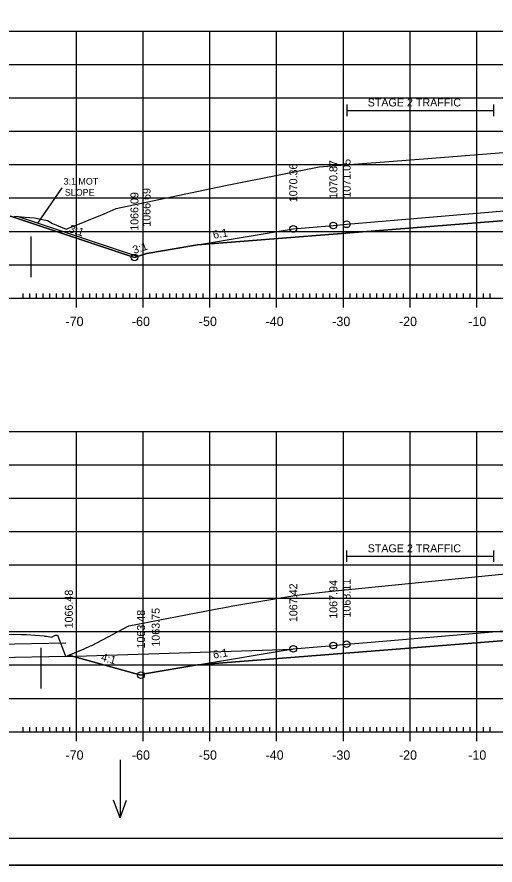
# Model space of a CAD drawing. Extents: x 1322838 to 1324533, y 339903 to 351025.
# Drawn here: x 1323624.8 to 1323696.5, y 348038.5 to 348165.7 of the extents above; entities that cross this region are included whole.
import ezdxf

# ---------------------------------------------------------------- set-up
doc = ezdxf.new("R2010")
doc.units = 0
for name, color, linetype in [('R_Alt Surface', 7, 'Continuous'), ('R_Axis', 7, 'Continuous'), ('R_Axis Annot', 7, 'Continuous'), ('R_Border', 7, 'Continuous'), ('R_Exist Surface', 7, 'Continuous'), ('R_Fin Surface', 7, 'Continuous'), ('R_Fin Surface Annot', 7, 'Continuous'), ('R_Grid', 7, 'Continuous'), ('R_MOT', 7, 'Continuous'), ('R_No Plot', 7, 'Continuous'), ('R_Water', 7, 'Continuous'), ('R_Water Annot', 7, 'Continuous')]:
    doc.layers.add(name, color=color, linetype=linetype)

msp = doc.modelspace()

# ---------------------------------------------------------------- linework, layer by layer
at = {"layer": 'R_Alt Surface'}
for points in [[(1323651.84, 348131.49), (1323672.22, 348133.11), (1323703.72, 348135.61), (1323735.22, 348138.53), (1323754.04, 348138.2)], [(1323651.84, 348068.55), (1323672.22, 348070.17), (1323703.72, 348072.67), (1323735.22, 348075.59), (1323754.04, 348075.26)]]:
    msp.add_lwpolyline(points, dxfattribs=at)
at = {"layer": 'R_Axis'}
for p, q in [((1323633.72, 348122.13), (1323633.72, 348124.93)), ((1323643.72, 348122.13), (1323643.72, 348124.93)), ((1323653.72, 348122.13), (1323653.72, 348124.93)), ((1323663.72, 348122.13), (1323663.72, 348124.93)), ((1323673.72, 348122.13), (1323673.72, 348124.93)), ((1323683.72, 348122.13), (1323683.72, 348124.93)), ((1323693.72, 348122.13), (1323693.72, 348124.93)), ((1323563.72, 348123.53), (1323843.72, 348123.53)), ((1323625.72, 348123.53), (1323625.72, 348124.23)), ((1323626.72, 348123.53), (1323626.72, 348124.23)), ((1323627.72, 348123.53), (1323627.72, 348124.23)), ((1323628.72, 348123.53), (1323628.72, 348124.23)), ((1323629.72, 348123.53), (1323629.72, 348124.23)), ((1323630.72, 348123.53), (1323630.72, 348124.23)), ((1323631.72, 348123.53), (1323631.72, 348124.23)), ((1323632.72, 348123.53), (1323632.72, 348124.23)), ((1323634.72, 348123.53), (1323634.72, 348124.23)), ((1323635.72, 348123.53), (1323635.72, 348124.23)), ((1323636.72, 348123.53), (1323636.72, 348124.23)), ((1323637.72, 348123.53), (1323637.72, 348124.23)), ((1323638.72, 348123.53), (1323638.72, 348124.23)), ((1323639.72, 348123.53), (1323639.72, 348124.23)), ((1323640.72, 348123.53), (1323640.72, 348124.23)), ((1323641.72, 348123.53), (1323641.72, 348124.23)), ((1323642.72, 348123.53), (1323642.72, 348124.23)), ((1323644.72, 348123.53), (1323644.72, 348124.23)), ((1323645.72, 348123.53), (1323645.72, 348124.23)), ((1323646.72, 348123.53), (1323646.72, 348124.23)), ((1323647.72, 348123.53), (1323647.72, 348124.23)), ((1323648.72, 348123.53), (1323648.72, 348124.23)), ((1323649.72, 348123.53), (1323649.72, 348124.23)), ((1323650.72, 348123.53), (1323650.72, 348124.23)), ((1323651.72, 348123.53), (1323651.72, 348124.23)), ((1323652.72, 348123.53), (1323652.72, 348124.23)), ((1323654.72, 348123.53), (1323654.72, 348124.23)), ((1323655.72, 348123.53), (1323655.72, 348124.23)), ((1323656.72, 348123.53), (1323656.72, 348124.23)), ((1323657.72, 348123.53), (1323657.72, 348124.23)), ((1323658.72, 348123.53), (1323658.72, 348124.23)), ((1323659.72, 348123.53), (1323659.72, 348124.23)), ((1323660.72, 348123.53), (1323660.72, 348124.23)), ((1323661.72, 348123.53), (1323661.72, 348124.23)), ((1323662.72, 348123.53), (1323662.72, 348124.23)), ((1323664.72, 348123.53), (1323664.72, 348124.23)), ((1323665.72, 348123.53), (1323665.72, 348124.23)), ((1323666.72, 348123.53), (1323666.72, 348124.23)), ((1323667.72, 348123.53), (1323667.72, 348124.23)), ((1323668.72, 348123.53), (1323668.72, 348124.23)), ((1323669.72, 348123.53), (1323669.72, 348124.23)), ((1323670.72, 348123.53), (1323670.72, 348124.23)), ((1323671.72, 348123.53), (1323671.72, 348124.23)), ((1323672.72, 348123.53), (1323672.72, 348124.23)), ((1323674.72, 348123.53), (1323674.72, 348124.23)), ((1323675.72, 348123.53), (1323675.72, 348124.23)), ((1323676.72, 348123.53), (1323676.72, 348124.23)), ((1323677.72, 348123.53), (1323677.72, 348124.23)), ((1323678.72, 348123.53), (1323678.72, 348124.23)), ((1323679.72, 348123.53), (1323679.72, 348124.23)), ((1323680.72, 348123.53), (1323680.72, 348124.23)), ((1323681.72, 348123.53), (1323681.72, 348124.23)), ((1323682.72, 348123.53), (1323682.72, 348124.23)), ((1323684.72, 348123.53), (1323684.72, 348124.23)), ((1323685.72, 348123.53), (1323685.72, 348124.23)), ((1323686.72, 348123.53), (1323686.72, 348124.23)), ((1323687.72, 348123.53), (1323687.72, 348124.23)), ((1323688.72, 348123.53), (1323688.72, 348124.23)), ((1323689.72, 348123.53), (1323689.72, 348124.23)), ((1323690.72, 348123.53), (1323690.72, 348124.23)), ((1323691.72, 348123.53), (1323691.72, 348124.23)), ((1323692.72, 348123.53), (1323692.72, 348124.23)), ((1323694.72, 348123.53), (1323694.72, 348124.23)), ((1323695.72, 348123.53), (1323695.72, 348124.23)), ((1323633.72, 348057.13), (1323633.72, 348059.93)), ((1323643.72, 348057.13), (1323643.72, 348059.93)), ((1323653.72, 348057.13), (1323653.72, 348059.93)), ((1323663.72, 348057.13), (1323663.72, 348059.93)), ((1323673.72, 348057.13), (1323673.72, 348059.93)), ((1323683.72, 348057.13), (1323683.72, 348059.93)), ((1323693.72, 348057.13), (1323693.72, 348059.93)), ((1323563.72, 348058.53), (1323843.72, 348058.53)), ((1323625.72, 348058.53), (1323625.72, 348059.23)), ((1323626.72, 348058.53), (1323626.72, 348059.23)), ((1323627.72, 348058.53), (1323627.72, 348059.23)), ((1323628.72, 348058.53), (1323628.72, 348059.23)), ((1323629.72, 348058.53), (1323629.72, 348059.23)), ((1323630.72, 348058.53), (1323630.72, 348059.23)), ((1323631.72, 348058.53), (1323631.72, 348059.23)), ((1323632.72, 348058.53), (1323632.72, 348059.23)), ((1323634.72, 348058.53), (1323634.72, 348059.23)), ((1323635.72, 348058.53), (1323635.72, 348059.23)), ((1323636.72, 348058.53), (1323636.72, 348059.23)), ((1323637.72, 348058.53), (1323637.72, 348059.23)), ((1323638.72, 348058.53), (1323638.72, 348059.23)), ((1323639.72, 348058.53), (1323639.72, 348059.23)), ((1323640.72, 348058.53), (1323640.72, 348059.23)), ((1323641.72, 348058.53), (1323641.72, 348059.23)), ((1323642.72, 348058.53), (1323642.72, 348059.23)), ((1323644.72, 348058.53), (1323644.72, 348059.23)), ((1323645.72, 348058.53), (1323645.72, 348059.23)), ((1323646.72, 348058.53), (1323646.72, 348059.23)), ((1323647.72, 348058.53), (1323647.72, 348059.23)), ((1323648.72, 348058.53), (1323648.72, 348059.23)), ((1323649.72, 348058.53), (1323649.72, 348059.23)), ((1323650.72, 348058.53), (1323650.72, 348059.23)), ((1323651.72, 348058.53), (1323651.72, 348059.23)), ((1323652.72, 348058.53), (1323652.72, 348059.23)), ((1323654.72, 348058.53), (1323654.72, 348059.23)), ((1323655.72, 348058.53), (1323655.72, 348059.23)), ((1323656.72, 348058.53), (1323656.72, 348059.23)), ((1323657.72, 348058.53), (1323657.72, 348059.23)), ((1323658.72, 348058.53), (1323658.72, 348059.23)), ((1323659.72, 348058.53), (1323659.72, 348059.23)), ((1323660.72, 348058.53), (1323660.72, 348059.23)), ((1323661.72, 348058.53), (1323661.72, 348059.23)), ((1323662.72, 348058.53), (1323662.72, 348059.23)), ((1323664.72, 348058.53), (1323664.72, 348059.23)), ((1323665.72, 348058.53), (1323665.72, 348059.23)), ((1323666.72, 348058.53), (1323666.72, 348059.23)), ((1323667.72, 348058.53), (1323667.72, 348059.23)), ((1323668.72, 348058.53), (1323668.72, 348059.23)), ((1323669.72, 348058.53), (1323669.72, 348059.23)), ((1323670.72, 348058.53), (1323670.72, 348059.23)), ((1323671.72, 348058.53), (1323671.72, 348059.23)), ((1323672.72, 348058.53), (1323672.72, 348059.23)), ((1323674.72, 348058.53), (1323674.72, 348059.23)), ((1323675.72, 348058.53), (1323675.72, 348059.23)), ((1323676.72, 348058.53), (1323676.72, 348059.23)), ((1323677.72, 348058.53), (1323677.72, 348059.23)), ((1323678.72, 348058.53), (1323678.72, 348059.23)), ((1323679.72, 348058.53), (1323679.72, 348059.23)), ((1323680.72, 348058.53), (1323680.72, 348059.23)), ((1323681.72, 348058.53), (1323681.72, 348059.23)), ((1323682.72, 348058.53), (1323682.72, 348059.23)), ((1323684.72, 348058.53), (1323684.72, 348059.23)), ((1323685.72, 348058.53), (1323685.72, 348059.23)), ((1323686.72, 348058.53), (1323686.72, 348059.23)), ((1323687.72, 348058.53), (1323687.72, 348059.23)), ((1323688.72, 348058.53), (1323688.72, 348059.23)), ((1323689.72, 348058.53), (1323689.72, 348059.23)), ((1323690.72, 348058.53), (1323690.72, 348059.23)), ((1323691.72, 348058.53), (1323691.72, 348059.23)), ((1323692.72, 348058.53), (1323692.72, 348059.23)), ((1323694.72, 348058.53), (1323694.72, 348059.23)), ((1323695.72, 348058.53), (1323695.72, 348059.23))]:
    msp.add_line(p, q, dxfattribs=at)
at = {"layer": 'R_Axis Annot'}
for p, q in [((1323674.22, 348152.52), (1323674.22, 348150.81)), ((1323674.22, 348151.66), (1323696.22, 348151.66)), ((1323696.22, 348152.52), (1323696.22, 348150.81)), ((1323674.21, 348085.68), (1323674.21, 348083.98)), ((1323696.21, 348085.68), (1323696.21, 348083.98)), ((1323674.21, 348084.83), (1323696.21, 348084.83))]:
    msp.add_line(p, q, dxfattribs=at)
at = {"layer": 'R_Border'}
msp.add_line((1323861.9, 348042.53), (1323545.72, 348042.53), dxfattribs=at)
at = {"layer": 'R_Exist Surface'}
for points in [[(1323624.35, 348135.8), (1323626.02, 348135.66), (1323627.42, 348135.53), (1323628.6, 348135.31), (1323629.34, 348135.16), (1323630.12, 348134.68), (1323632.14, 348133.86), (1323637.86, 348136.14), (1323639.64, 348136.93), (1323653.64, 348139.89), (1323656.03, 348140.38), (1323664.61, 348142.09), (1323670.1, 348143.22), (1323685.74, 348144.4), (1323737.53, 348148.48), (1323758.29, 348150.05)], [(1323613.34, 348073.28), (1323625.47, 348073.09), (1323626.18, 348073.09), (1323628.87, 348072.88), (1323628.96, 348072.87), (1323629.11, 348072.86), (1323629.23, 348072.84), (1323629.97, 348072.69), (1323630.58, 348072.98), (1323630.84, 348073.02), (1323632, 348070.02), (1323632.09, 348069.82), (1323634.86, 348070.96), (1323635.8, 348071.42), (1323636.03, 348071.46), (1323641.55, 348074.4), (1323654.52, 348076.88), (1323656.22, 348077.22), (1323657.13, 348077.38), (1323666.77, 348078.99), (1323671.02, 348079.5), (1323704.98, 348082.87)]]:
    msp.add_lwpolyline(points, dxfattribs=at)
at = {"layer": 'R_Fin Surface'}
for points in [[(1323623.79, 348135.82), (1323623.8, 348135.82), (1323642.4, 348129.61), (1323644.21, 348130.22), (1323644.55, 348130.28), (1323651.84, 348131.49), (1323651.84, 348131.49), (1323659.31, 348132.74), (1323666.22, 348133.89), (1323672.22, 348134.4), (1323674.22, 348134.58), (1323674.22, 348134.58), (1323703.72, 348137.11), (1323733.22, 348139.65), (1323735.22, 348139.82), (1323741.21, 348140.34), (1323754.04, 348138.2), (1323763.22, 348136.67), (1323817.78, 348154.86), (1323817.78, 348154.86)], [(1323632.56, 348070.01), (1323643.37, 348067.01), (1323643.38, 348067), (1323643.95, 348067.19), (1323644.22, 348067.28), (1323644.22, 348067.28), (1323651.84, 348068.55), (1323651.84, 348068.55), (1323666.22, 348070.95), (1323670.98, 348071.36), (1323672.21, 348071.46), (1323672.22, 348071.46), (1323673.65, 348071.59), (1323674.21, 348071.64), (1323677.91, 348071.95), (1323703.7, 348074.17)]]:
    msp.add_lwpolyline(points, dxfattribs=at)
at = {"layer": 'R_Grid'}
for p, q in [((1323563.72, 348163.53), (1323843.72, 348163.53)), ((1323633.72, 348123.53), (1323633.72, 348163.53)), ((1323643.72, 348123.53), (1323643.72, 348163.53)), ((1323653.72, 348123.53), (1323653.72, 348163.53)), ((1323663.72, 348123.53), (1323663.72, 348163.53)), ((1323673.72, 348123.53), (1323673.72, 348163.53)), ((1323683.72, 348123.53), (1323683.72, 348163.53)), ((1323693.72, 348123.53), (1323693.72, 348163.53)), ((1323563.72, 348158.53), (1323843.72, 348158.53)), ((1323563.72, 348153.53), (1323843.72, 348153.53)), ((1323563.72, 348148.53), (1323843.72, 348148.53)), ((1323563.72, 348143.53), (1323843.72, 348143.53)), ((1323563.72, 348138.53), (1323843.72, 348138.53)), ((1323563.72, 348133.53), (1323843.72, 348133.53)), ((1323563.72, 348128.53), (1323843.72, 348128.53)), ((1323563.72, 348123.53), (1323843.72, 348123.53)), ((1323563.72, 348103.53), (1323843.72, 348103.53)), ((1323633.72, 348058.53), (1323633.72, 348103.53)), ((1323643.72, 348058.53), (1323643.72, 348103.53)), ((1323653.72, 348058.53), (1323653.72, 348103.53)), ((1323663.72, 348058.53), (1323663.72, 348103.53)), ((1323673.72, 348058.53), (1323673.72, 348103.53)), ((1323683.72, 348058.53), (1323683.72, 348103.53)), ((1323693.72, 348058.53), (1323693.72, 348103.53)), ((1323563.72, 348098.53), (1323843.72, 348098.53)), ((1323563.72, 348093.53), (1323843.72, 348093.53)), ((1323563.72, 348088.53), (1323843.72, 348088.53)), ((1323563.72, 348083.53), (1323843.72, 348083.53)), ((1323563.72, 348078.53), (1323843.72, 348078.53)), ((1323563.72, 348073.53), (1323843.72, 348073.53)), ((1323563.72, 348068.53), (1323843.72, 348068.53)), ((1323563.72, 348063.53), (1323843.72, 348063.53)), ((1323563.72, 348058.53), (1323843.72, 348058.53))]:
    msp.add_line(p, q, dxfattribs=at)
at = {"layer": 'R_MOT'}
for p, q in [((1323627.93, 348134.73), (1323631.55, 348140.05)), ((1323642.84, 348129.76), (1323624.85, 348135.76)), ((1323632.09, 348069.82), (1323666.22, 348070.91))]:
    msp.add_line(p, q, dxfattribs=at)
at = {"layer": 'R_No Plot'}
for p, q in [((1323626.85, 348132.77), (1323626.85, 348126.66)), ((1323628.34, 348071.11), (1323628.34, 348065)), ((1323533.31, 348038.55), (1323866.65, 348038.55))]:
    msp.add_line(p, q, dxfattribs=at)
for points in [[(1323533.31, 348251.88), (1323866.65, 348251.88), (1323866.65, 348038.55), (1323533.31, 348038.55)], [(1323779.64, 348247.99), (1323799.26, 348247.99), (1323799.26, 348238.11), (1323815.37, 348238.11), (1323838.57, 348238.11), (1323838.57, 348205.44), (1323861.77, 348205.44), (1323861.9, 348042.53), (1323545.72, 348042.53), (1323545.72, 348247.99)]]:
    msp.add_lwpolyline(points, close=True, dxfattribs=at)
for points in [[(1323624.35, 348135.8), (1323626.02, 348135.66), (1323627.42, 348135.53), (1323628.6, 348135.31), (1323629.34, 348135.16), (1323630.12, 348134.68), (1323632.14, 348133.86), (1323637.86, 348136.14), (1323639.64, 348136.93), (1323653.64, 348139.89), (1323656.03, 348140.38), (1323664.61, 348142.09), (1323670.1, 348143.22), (1323685.74, 348144.4), (1323737.53, 348148.48), (1323758.29, 348150.05)], [(1323763.22, 348136.67), (1323754.04, 348138.2), (1323735.22, 348138.53), (1323703.72, 348135.61), (1323672.22, 348133.11), (1323651.84, 348131.49), (1323651.84, 348131.49), (1323644.55, 348130.28), (1323644.21, 348130.22), (1323642.4, 348129.61), (1323623.8, 348135.82)], [(1323703.72, 348072.67), (1323672.22, 348070.17), (1323651.84, 348068.55), (1323644.22, 348067.28), (1323644.22, 348067.28), (1323643.95, 348067.19), (1323643.38, 348067), (1323643.37, 348067.01), (1323632.56, 348070.01), (1323634.86, 348070.96), (1323635.8, 348071.42), (1323636.03, 348071.46), (1323641.55, 348074.4), (1323654.52, 348076.88), (1323656.22, 348077.22), (1323657.13, 348077.38), (1323666.77, 348078.99), (1323671.02, 348079.5), (1323704.98, 348082.87)]]:
    msp.add_lwpolyline(points, dxfattribs=at)
for centre in [(1323672.22, 348134.4), (1323674.22, 348134.58), (1323666.22, 348133.89), (1323642.4, 348129.61), (1323666.22, 348070.95), (1323672.22, 348071.46), (1323674.21, 348071.64), (1323643.38, 348067)]:
    msp.add_circle(centre, 0.5, dxfattribs=at)
at = {"layer": 'R_Water'}
for p, q in [((1323632.09, 348071.82), (1323590.89, 348070.94)), ((1323632.09, 348069.82), (1323590.89, 348068.94))]:
    msp.add_line(p, q, dxfattribs=at)
at = {"layer": 'R_Water Annot'}
for p, q in [((1323640.25, 348054.29), (1323640.25, 348045.6)), ((1323640.25, 348045.6), (1323639.28, 348048.26)), ((1323640.25, 348045.6), (1323641.21, 348048.26))]:
    msp.add_line(p, q, dxfattribs=at)

# ---------------------------------------------------------------- texts
at = {"layer": 'R_Axis Annot'}
for s, height, p in [('STAGE 2 TRAFFIC', 1.2, (1323677.37, 348152.25)), ('-70', 1.4, (1323632.06, 348119.33)), ('-60', 1.4, (1323642.02, 348119.33)), ('-50', 1.4, (1323652.06, 348119.33)), ('-40', 1.4, (1323662.06, 348119.33)), ('-30', 1.4, (1323672.06, 348119.33)), ('-20', 1.4, (1323682.06, 348119.33)), ('-10', 1.4, (1323692.45, 348119.33)), ('STAGE 2 TRAFFIC', 1.2, (1323677.37, 348085.42)), ('-70', 1.4, (1323632.06, 348054.33)), ('-60', 1.4, (1323642.02, 348054.33)), ('-50', 1.4, (1323652.06, 348054.33)), ('-40', 1.4, (1323662.06, 348054.33)), ('-30', 1.4, (1323672.06, 348054.33)), ('-20', 1.4, (1323682.06, 348054.33)), ('-10', 1.4, (1323692.45, 348054.33))]:
    msp.add_text(s, height=height, dxfattribs=at).set_placement(p)
at = {"layer": 'R_Fin Surface Annot'}
for s, rotation, p in [('1070.87', 90, (1323672.82, 348138.4)), ('1071.05', 90, (1323674.82, 348138.58)), ('1070.36', 90, (1323666.82, 348137.89)), ('1066.69', 90, (1323644.81, 348134.22)), ('1066.09', 90, (1323643, 348133.61)), ('3:1', 341.5653, (1323632.47, 348133.45)), ('6:1', 9.463, (1323654.28, 348132.41)), ('3:1', 18.4401, (1323642.36, 348130.13)), ('1068.11', 90, (1323674.81, 348075.64)), ('1067.42', 90, (1323666.82, 348074.95)), ('1067.94', 90, (1323672.82, 348075.46)), ('1066.48', 90, (1323633.16, 348074.01)), ('1063.48', 90, (1323643.98, 348071)), ('1063.75', 90, (1323646.19, 348071.28)), ('4:1', 344.4622, (1323637.3, 348069.21)), ('6:1', 9.4606, (1323654.29, 348069.47))]:
    msp.add_text(s, height=1.2, rotation=rotation, dxfattribs=at).set_placement(p)
at = {"layer": 'R_MOT'}
for s, p in [('3:1 MOT', (1323631.77, 348140.53)), ('SLOPE', (1323631.96, 348138.87))]:
    msp.add_text(s, height=1, dxfattribs=at).set_placement(p)

doc.saveas('drawing.dxf')
